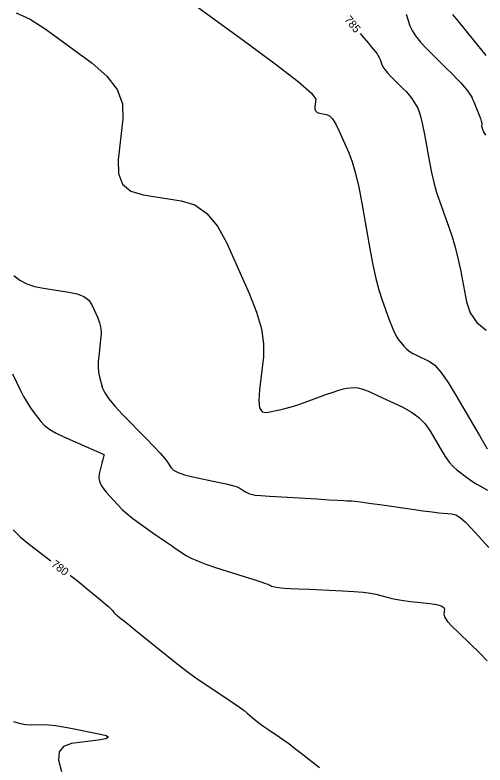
# Model space of a CAD drawing. Extents: x 2082232 to 2083549, y 592624 to 593832.
# Drawn here: x 2083118.3 to 2083159.4, y 592801.1 to 592866.6 of the extents above; entities that cross this region are included whole.
import ezdxf

# ---------------------------------------------------------------- set-up
doc = ezdxf.new("R2010")
doc.units = 0
doc.layers.add('DT_X_Contour_Major', color=7, linetype='Continuous')
doc.layers.add('DT_X_Contour_Minor', color=7, linetype='Continuous')

msp = doc.modelspace()

# ---------------------------------------------------------------- linework, layer by layer
at = {"layer": 'DT_X_Contour_Major'}
for points in [[(2083148.521, 592865.021), (2083148.663, 592864.847), (2083149.195, 592864.197), (2083149.469, 592863.868), (2083149.853, 592863.419), (2083149.985, 592863.251), (2083150.095, 592863.084), (2083150.183, 592862.916), (2083150.247, 592862.749), (2083150.389, 592862.303), (2083150.481, 592862.112), (2083150.65, 592861.872), (2083150.896, 592861.584), (2083151.22, 592861.247), (2083152.185, 592860.286), (2083152.519, 592859.941), (2083152.796, 592859.629), (2083153.016, 592859.35), (2083153.179, 592859.104), (2083153.537, 592858.49), (2083153.674, 592858.175), (2083153.819, 592857.689), (2083153.969, 592857.033), (2083154.126, 592856.206), (2083154.554, 592853.773), (2083154.731, 592852.871), (2083154.944, 592851.992), (2083155.191, 592851.134), (2083155.473, 592850.297), (2083156.271, 592848.095), (2083156.558, 592847.242), (2083156.82, 592846.335), (2083157.057, 592845.373), (2083157.269, 592844.356), (2083157.802, 592841.572), (2083158.125, 592840.599), (2083158.697, 592839.768), (2083159.516, 592839.079)], [(2083118.167, 592821.645), (2083118.825, 592820.998), (2083119.597, 592820.362), (2083121.479, 592818.926)], [(2083123.151, 592817.656), (2083123.379, 592817.484), (2083123.499, 592817.399), (2083123.546, 592817.379), (2083123.622, 592817.323), (2083123.811, 592817.17), (2083124.116, 592816.92), (2083124.535, 592816.573), (2083125.804, 592815.518), (2083126.227, 592815.163), (2083126.543, 592814.891), (2083126.752, 592814.701), (2083126.854, 592814.593), (2083126.983, 592814.415), (2083127.039, 592814.346), (2083127.111, 592814.273), (2083127.2, 592814.195), (2083127.304, 592814.113), (2083127.604, 592813.888), (2083127.808, 592813.729), (2083128.195, 592813.418), (2083128.764, 592812.958), (2083129.516, 592812.347), (2083131.766, 592810.518), (2083132.592, 592809.858), (2083133.386, 592809.251), (2083134.146, 592808.698), (2083134.874, 592808.197), (2083136.768, 592806.933), (2083137.419, 592806.494), (2083137.948, 592806.125), (2083138.356, 592805.827), (2083138.643, 592805.599), (2083139.248, 592805.086), (2083139.493, 592804.887), (2083139.772, 592804.674), (2083140.087, 592804.447), (2083140.436, 592804.206), (2083141.415, 592803.545), (2083141.812, 592803.269), (2083142.267, 592802.938), (2083142.782, 592802.551), (2083143.355, 592802.108), (2083144.962, 592800.852)]]:
    msp.add_lwpolyline(points, dxfattribs=at)
at = {"layer": 'DT_X_Contour_Minor'}
for points in [[(2083129.752, 592870.679), (2083138.288, 592864.455), (2083141.086, 592862.382), (2083143.075, 592860.83), (2083144.257, 592859.798), (2083144.632, 592859.288), (2083144.554, 592858.621), (2083144.557, 592858.398), (2083144.626, 592858.228), (2083144.76, 592858.112), (2083144.96, 592858.051), (2083145.579, 592857.957), (2083145.822, 592857.838), (2083146.085, 592857.552), (2083146.368, 592857.099), (2083146.672, 592856.478), (2083147.509, 592854.598), (2083147.817, 592853.794), (2083148.112, 592852.791), (2083148.394, 592851.588), (2083148.664, 592850.187), (2083149.367, 592846.185), (2083149.629, 592844.786), (2083149.887, 592843.591), (2083150.142, 592842.6), (2083150.392, 592841.812), (2083151.055, 592839.983), (2083151.294, 592839.357), (2083151.513, 592838.851), (2083151.713, 592838.466), (2083151.892, 592838.202), (2083152.344, 592837.656), (2083152.544, 592837.454), (2083152.802, 592837.254), (2083153.12, 592837.058), (2083153.497, 592836.865), (2083154.581, 592836.355), (2083155.032, 592836.024), (2083155.571, 592835.414), (2083156.198, 592834.526), (2083156.913, 592833.358), (2083158.937, 592829.871), (2083159.611, 592828.72)], [(2083118.451, 592866.82), (2083119.662, 592866.274), (2083121.069, 592865.361), (2083125.083, 592862.434), (2083126.38, 592861.306), (2083127.262, 592860.117), (2083127.728, 592858.866), (2083127.778, 592857.553), (2083127.359, 592853.97), (2083127.378, 592852.771), (2083127.748, 592851.861), (2083128.468, 592851.239), (2083129.54, 592850.907), (2083132.867, 592850.405), (2083134.052, 592850.032), (2083135.11, 592849.289), (2083136.042, 592848.176), (2083136.848, 592846.694), (2083138.829, 592842.247), (2083139.462, 592840.654), (2083139.877, 592839.207), (2083140.074, 592837.907), (2083140.051, 592836.754), (2083139.7, 592833.876), (2083139.639, 592832.942), (2083139.72, 592832.3), (2083139.943, 592831.949), (2083140.308, 592831.89), (2083141.471, 592832.12), (2083141.937, 592832.227), (2083142.465, 592832.374), (2083143.054, 592832.563), (2083143.703, 592832.792), (2083145.518, 592833.457), (2083146.143, 592833.679), (2083146.658, 592833.844), (2083147.062, 592833.953), (2083147.356, 592834.005), (2083147.992, 592834.07), (2083148.302, 592834.044), (2083148.755, 592833.916), (2083149.35, 592833.688), (2083150.088, 592833.358), (2083152.245, 592832.343), (2083152.998, 592831.931), (2083153.642, 592831.456), (2083154.174, 592830.919), (2083154.597, 592830.318), (2083155.576, 592828.631), (2083155.937, 592828.048), (2083156.287, 592827.562), (2083156.626, 592827.174), (2083156.953, 592826.883), (2083157.811, 592826.238), (2083158.124, 592826.009), (2083158.421, 592825.806), (2083158.701, 592825.629), (2083158.963, 592825.477), (2083159.642, 592825.108)], [(2083152.529, 592866.722), (2083152.855, 592865.698), (2083153.04, 592865.285), (2083153.35, 592864.813), (2083153.785, 592864.281), (2083154.345, 592863.69), (2083156.006, 592862.035), (2083156.566, 592861.475), (2083156.997, 592861.035), (2083157.301, 592860.716), (2083157.478, 592860.516), (2083157.779, 592860.145), (2083157.883, 592860.015), (2083157.97, 592859.903), (2083158.04, 592859.809), (2083158.092, 592859.733), (2083158.209, 592859.554), (2083158.263, 592859.454), (2083158.339, 592859.288), (2083158.437, 592859.056), (2083158.556, 592858.759), (2083158.904, 592857.878), (2083159.017, 592857.581), (2083159.094, 592857.351), (2083159.137, 592857.187), (2083159.145, 592857.09), (2083159.119, 592856.921), (2083159.133, 592856.824), (2083159.193, 592856.66), (2083159.3, 592856.429), (2083159.453, 592856.131)], [(2083156.591, 592866.696), (2083157.159, 592865.994), (2083158.889, 592863.862), (2083159.492, 592863.108)], [(2083118.247, 592843.865), (2083118.762, 592843.47), (2083119.365, 592843.153), (2083120.056, 592842.913), (2083120.836, 592842.75), (2083123.033, 592842.419), (2083123.778, 592842.256), (2083124.365, 592842.018), (2083124.793, 592841.703), (2083125.064, 592841.312), (2083125.574, 592840.167), (2083125.733, 592839.725), (2083125.828, 592839.257), (2083125.859, 592838.764), (2083125.826, 592838.245), (2083125.653, 592836.827), (2083125.609, 592836.315), (2083125.606, 592835.843), (2083125.645, 592835.411), (2083125.726, 592835.019), (2083125.995, 592834.026), (2083126.18, 592833.603), (2083126.532, 592833.076), (2083127.052, 592832.446), (2083127.738, 592831.713), (2083129.793, 592829.622), (2083130.485, 592828.909), (2083131.019, 592828.339), (2083131.395, 592827.91), (2083131.613, 592827.624), (2083131.984, 592827.052), (2083132.208, 592826.842), (2083132.601, 592826.643), (2083133.163, 592826.453), (2083133.895, 592826.274), (2083136.07, 592825.81), (2083136.802, 592825.646), (2083137.364, 592825.503), (2083137.757, 592825.381), (2083137.98, 592825.28), (2083138.352, 592825.037), (2083138.486, 592824.953), (2083138.61, 592824.885), (2083138.724, 592824.831), (2083138.828, 592824.792), (2083139.092, 592824.708), (2083139.324, 592824.672), (2083139.823, 592824.627), (2083140.588, 592824.573), (2083141.62, 592824.51), (2083144.726, 592824.328), (2083145.765, 592824.268), (2083146.551, 592824.223), (2083147.086, 592824.193), (2083147.368, 592824.179), (2083147.783, 592824.161), (2083148.052, 592824.136), (2083148.549, 592824.075), (2083149.272, 592823.977), (2083150.223, 592823.844), (2083153.06, 592823.438), (2083154.028, 592823.303), (2083154.801, 592823.201), (2083155.38, 592823.132), (2083155.765, 592823.096), (2083156.533, 592823.044), (2083156.856, 592822.949), (2083157.248, 592822.701), (2083157.71, 592822.302), (2083158.241, 592821.75), (2083159.751, 592820.076)], [(2083118.117, 592835.272), (2083118.83, 592833.81), (2083119.097, 592833.287), (2083119.364, 592832.814), (2083119.63, 592832.391), (2083119.896, 592832.018), (2083120.605, 592831.091), (2083120.93, 592830.747), (2083121.374, 592830.408), (2083121.937, 592830.075), (2083122.619, 592829.748), (2083124.597, 592828.885), (2083125.247, 592828.601), (2083125.712, 592828.396), (2083125.994, 592828.271), (2083126.092, 592828.225), (2083126.108, 592828.209), (2083126.113, 592828.203), (2083126.117, 592828.199), (2083126.12, 592828.195), (2083126.122, 592828.192), (2083126.126, 592828.186), (2083126.116, 592828.14), (2083126.082, 592828.005), (2083126.025, 592827.782), (2083125.944, 592827.47), (2083125.697, 592826.522), (2083125.664, 592826.157), (2083125.75, 592825.777), (2083125.956, 592825.38), (2083126.28, 592824.966), (2083127.304, 592823.84), (2083127.708, 592823.423), (2083128.151, 592823.017), (2083128.633, 592822.621), (2083129.155, 592822.236), (2083130.598, 592821.223), (2083131.115, 592820.862), (2083131.585, 592820.539), (2083132.006, 592820.254), (2083132.378, 592820.007), (2083133.309, 592819.398), (2083133.731, 592819.161), (2083134.3, 592818.908), (2083135.015, 592818.636), (2083135.878, 592818.348), (2083138.373, 592817.557), (2083139.203, 592817.292), (2083139.822, 592817.089), (2083140.231, 592816.95), (2083140.428, 592816.873), (2083140.671, 592816.752), (2083140.772, 592816.71), (2083140.89, 592816.674), (2083141.026, 592816.645), (2083141.181, 592816.621), (2083141.616, 592816.567), (2083141.893, 592816.543), (2083142.398, 592816.513), (2083143.132, 592816.475), (2083144.094, 592816.431), (2083146.963, 592816.305), (2083147.951, 592816.25), (2083148.765, 592816.182), (2083149.405, 592816.1), (2083149.87, 592816.005), (2083150.877, 592815.732), (2083151.288, 592815.633), (2083151.765, 592815.542), (2083152.308, 592815.458), (2083152.918, 592815.38), (2083154.633, 592815.185), (2083155.192, 592815.099), (2083155.585, 592814.99), (2083155.812, 592814.856), (2083155.872, 592814.698), (2083155.811, 592814.246), (2083155.878, 592814.015), (2083156.123, 592813.661), (2083156.547, 592813.185), (2083157.151, 592812.585), (2083158.998, 592810.824), (2083159.622, 592810.169)], [(2083118.202, 592804.873), (2083118.784, 592804.708), (2083119.299, 592804.611), (2083119.745, 592804.583), (2083120.844, 592804.6), (2083121.311, 592804.584), (2083121.889, 592804.524), (2083122.578, 592804.419), (2083123.377, 592804.269), (2083125.656, 592803.811), (2083126.295, 592803.646), (2083126.502, 592803.497), (2083126.277, 592803.362), (2083125.62, 592803.242), (2083123.291, 592802.941), (2083122.582, 592802.703), (2083122.2, 592802.217), (2083122.146, 592801.481), (2083122.419, 592800.497)]]:
    msp.add_lwpolyline(points, dxfattribs=at)

# ---------------------------------------------------------------- texts
at = {"layer": 'DT_X_Contour_Major'}
for s, rotation, p in [('785', 309.1156, (2083147.088, 592866.228)), ('780', 322.76868, (2083121.449, 592818.508))]:
    msp.add_text(s, height=0.7, rotation=rotation, dxfattribs=at).set_placement(p)

doc.saveas('drawing.dxf')
